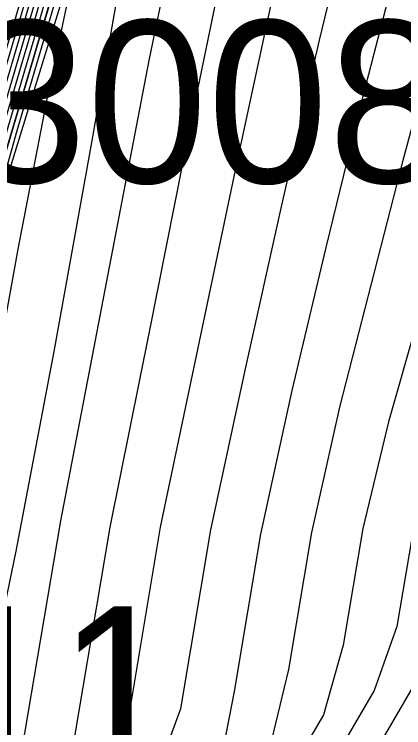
# Model space of a CAD drawing. Extents: x 2356077 to 2359823, y 225951 to 227822.
# Drawn here: x 2357551.39 to 2357557.39, y 226728.22 to 226739.21 of the extents above; entities that cross this region are included whole.
import ezdxf

# ---------------------------------------------------------------- set-up
doc = ezdxf.new("R2010")
doc.units = 0
for name, color, linetype in [('DTM Contours Major', 7, 'Continuous'), ('DTM Contours Minor', 7, 'Continuous'), ('Exist DTM Breakline Underwater', 7, 'Continuous'), ('Exist DTM Crownline Cogo Comment', 7, 'Continuous'), ('Exist DTM Drainline', 7, 'Continuous'), ('Exist Roads EOP Cogo Comment', 7, 'Continuous')]:
    doc.layers.add(name, color=color, linetype=linetype)

msp = doc.modelspace()

# ---------------------------------------------------------------- linework, layer by layer
at = {"layer": 'DTM Contours Major'}
for points in [[(2357555.026, 226749.897), (2357548.506, 226727.772), (2357547.273, 226723.712), (2357546.957, 226722.849), (2357546.675, 226722.129), (2357546.403, 226721.487), (2357546.367, 226721.406), (2357546.185, 226721.041), (2357545.111, 226719.3), (2357544.871, 226718.295), (2357544.614, 226717.696), (2357544.361, 226717.055), (2357544.054, 226716.208), (2357543.755, 226715.31), (2357543.466, 226714.385), (2357543.191, 226713.454)], [(2357553.605, 226746.377), (2357549.213, 226731.474), (2357547.764, 226726.803), (2357547.482, 226726.187), (2357546.449, 226724.511), (2357546.387, 226724.441), (2357546.316, 226724.334), (2357545.861, 226723.507), (2357545.724, 226723.268), (2357545.727, 226723.254), (2357545.742, 226723.244), (2357545.771, 226723.049), (2357545.318, 226722.523), (2357545.133, 226722.287), (2357544.589, 226721.403)], [(2357554.22, 226742.166), (2357553.462, 226738.494), (2357552.098, 226731.404), (2357551.493, 226727.832), (2357551.303, 226727.027), (2357551.109, 226725.563), (2357550.565, 226724.633), (2357550.426, 226724.247), (2357550.207, 226723.552), (2357549.994, 226722.921), (2357549.785, 226722.343), (2357549.48, 226721.556), (2357549.177, 226720.817), (2357548.83, 226719.99), (2357548.657, 226719.608), (2357548.224, 226718.906), (2357548.05, 226718.416), (2357548.002, 226717.986), (2357547.916, 226717.565), (2357547.681, 226716.803), (2357547.452, 226716.001), (2357547.259, 226715.288), (2357546.483, 226712.281)], [(2357557.885, 226738.837), (2357557.378, 226736.955), (2357556.401, 226733.153), (2357555.966, 226731.224), (2357555.612, 226729.115), (2357555.349, 226728.002), (2357554.545, 226726.626), (2357554.201, 226726.011), (2357553.904, 226725.239), (2357553.427, 226724.05), (2357552.572, 226721.968), (2357552.275, 226721.223), (2357551.999, 226720.501), (2357551.742, 226719.789), (2357551.518, 226719.124), (2357551.306, 226718.461), (2357551.16, 226718.224), (2357551.105, 226717.777), (2357550.996, 226717.266), (2357550.882, 226716.766), (2357550.772, 226716.255), (2357550.564, 226715.2), (2357550.149, 226712.975)]]:
    msp.add_lwpolyline(points, dxfattribs=at)
at = {"layer": 'DTM Contours Minor'}
for points in [[(2357555.021, 226750.401), (2357548.094, 226726.893), (2357547.347, 226724.622), (2357546.824, 226723.774), (2357546.709, 226723.674), (2357546.649, 226723.518), (2357546.567, 226723.445), (2357546.447, 226723.326), (2357546.435, 226723.221), (2357546.45, 226723.197), (2357546.493, 226723.163), (2357546.508, 226723.14), (2357546.512, 226723.117), (2357546.133, 226722.704), (2357545.924, 226722.428), (2357545.626, 226722.062)], [(2357554.677, 226750.276), (2357550.125, 226734.827), (2357549.221, 226731.912), (2357547.816, 226727.243), (2357547.528, 226726.711), (2357546.309, 226724.732), (2357546.239, 226724.643), (2357546.157, 226724.506), (2357545.823, 226723.89), (2357545.533, 226723.384), (2357545.473, 226723.286), (2357545.486, 226723.278), (2357545.519, 226723.054), (2357545.188, 226722.658), (2357545.066, 226722.481), (2357544.644, 226721.91)], [(2357554.553, 226748.02), (2357551.426, 226737.409), (2357550.698, 226734.813), (2357550.27, 226732.959), (2357549.904, 226731.217), (2357549.589, 226729.598), (2357549.061, 226726.764), (2357548.822, 226725.568), (2357548.675, 226724.902), (2357548.526, 226724.269), (2357548.456, 226723.913), (2357548.37, 226723.724), (2357548.208, 226723.191), (2357548.036, 226722.685), (2357547.856, 226722.202), (2357547.665, 226721.728)], [(2357553.663, 226746.312), (2357548.948, 226730.312), (2357547.774, 226726.579), (2357547.436, 226725.664), (2357546.588, 226724.288), (2357546.533, 226724.234), (2357546.472, 226724.155), (2357546.334, 226723.882), (2357546.295, 226723.847), (2357545.977, 226723.267), (2357545.973, 226723.239), (2357545.982, 226723.222), (2357545.997, 226723.21), (2357546.015, 226723.088), (2357545.587, 226722.571), (2357545.45, 226722.382), (2357544.897, 226721.496)], [(2357553.721, 226746.251), (2357548.816, 226729.605), (2357548.079, 226727.352), (2357547.389, 226725.139), (2357546.727, 226724.065), (2357546.68, 226724.024), (2357546.627, 226723.967), (2357546.568, 226723.893), (2357546.467, 226723.678), (2357546.411, 226723.628), (2357546.227, 226723.292), (2357546.22, 226723.239), (2357546.227, 226723.21), (2357546.252, 226723.178), (2357546.262, 226723.11), (2357545.894, 226722.666), (2357545.764, 226722.483), (2357545.299, 226721.721)], [(2357553.827, 226746.089), (2357548.616, 226728.406), (2357547.973, 226726.289), (2357547.849, 226725.97), (2357547.235, 226723.993), (2357547.04, 226723.676), (2357546.91, 226723.574), (2357546.863, 226723.517), (2357546.856, 226723.38), (2357546.828, 226723.355), (2357546.775, 226723.326), (2357546.732, 226723.311), (2357546.711, 226723.263), (2357546.751, 226723.192), (2357546.555, 226722.886), (2357545.845, 226722.058)], [(2357553.658, 226743.371), (2357552.578, 226737.232), (2357551.997, 226734.011), (2357551.413, 226730.938), (2357550.842, 226728.2), (2357550.67, 226727.443), (2357550.49, 226726.621), (2357550.214, 226724.996), (2357549.944, 226724.533), (2357549.855, 226724.346), (2357549.649, 226723.682), (2357549.447, 226723.078), (2357549.249, 226722.521), (2357548.96, 226721.765)], [(2357552.8, 226742.267), (2357551.729, 226738.688), (2357549.825, 226732.235), (2357548.986, 226729.263), (2357548.695, 226728.111), (2357548.457, 226727.099), (2357548.261, 226726.212), (2357547.951, 226724.75), (2357547.773, 226723.967), (2357547.643, 226723.469), (2357547.518, 226723.053), (2357547.38, 226722.645), (2357547.227, 226722.244), (2357547.103, 226721.94)], [(2357556.684, 226741.268), (2357556.084, 226738.806), (2357555.506, 226736.266), (2357554.945, 226733.742), (2357554.411, 226731.263), (2357553.949, 226728.508), (2357553.66, 226727.722), (2357553.416, 226726.621), (2357552.822, 226725.604), (2357552.585, 226725.022), (2357552.348, 226724.364), (2357552.04, 226723.547), (2357551.606, 226722.446), (2357550.834, 226720.524)], [(2357554.769, 226740.762), (2357554.106, 226737.547), (2357553.471, 226734.342), (2357552.861, 226731.308), (2357552.306, 226728.019), (2357552.088, 226727.21), (2357551.882, 226725.923), (2357551.265, 226724.86), (2357551.075, 226724.268), (2357550.827, 226723.538), (2357550.588, 226722.874), (2357550.242, 226721.976), (2357549.801, 226720.893), (2357549.37, 226719.843), (2357549.212, 226719.445), (2357549.031, 226719.127), (2357548.818, 226718.782), (2357548.664, 226718.32), (2357548.613, 226717.859), (2357548.514, 226717.433), (2357548.396, 226717.03), (2357548.167, 226716.194), (2357547.884, 226715.079), (2357547.367, 226712.947)], [(2357552.41, 226740.364), (2357551.911, 226738.004), (2357551.444, 226735.59), (2357551.005, 226733.195), (2357550.59, 226730.893), (2357550.195, 226728.757), (2357549.814, 226726.859), (2357549.581, 226725.784), (2357549.463, 226725.259), (2357549.317, 226724.424), (2357549.213, 226724.245), (2357549.125, 226724.074), (2357548.971, 226723.565), (2357548.816, 226723.089), (2357548.582, 226722.426), (2357548.343, 226721.809)], [(2357557.3, 226740.03), (2357556.733, 226737.842), (2357556.191, 226735.613), (2357555.663, 226733.41), (2357555.181, 226731.199), (2357554.774, 226728.773), (2357554.544, 226727.588), (2357553.507, 226725.813), (2357552.977, 226724.424), (2357552.478, 226723.162), (2357551.741, 226721.341), (2357551.351, 226720.339), (2357551.102, 226719.663), (2357550.861, 226718.962), (2357550.739, 226718.63), (2357550.577, 226718.368), (2357550.408, 226717.415), (2357550.291, 226716.943), (2357550.178, 226716.46), (2357549.963, 226715.462), (2357549.378, 226712.552)], [(2357555.427, 226739.768), (2357554.811, 226736.902), (2357553.638, 226731.305), (2357553.126, 226728.256), (2357552.876, 226727.453), (2357552.651, 226726.276), (2357552.129, 226725.382), (2357551.928, 226724.937), (2357551.714, 226724.311), (2357551.437, 226723.538), (2357551.17, 226722.833), (2357550.791, 226721.875), (2357550.054, 226720.051), (2357549.762, 226719.291), (2357549.602, 226718.964), (2357549.407, 226718.648), (2357549.277, 226718.203), (2357549.222, 226717.71), (2357548.88, 226716.414), (2357548.659, 226715.507), (2357548.052, 226712.846)], [(2357558.057, 226736.094), (2357557.153, 226732.929), (2357556.757, 226731.284), (2357556.456, 226729.49), (2357556.154, 226728.416), (2357555.27, 226726.904), (2357554.893, 226726.208), (2357554.565, 226725.398), (2357553.289, 226722.33), (2357552.958, 226721.505), (2357552.658, 226720.716), (2357552.384, 226719.944), (2357552.154, 226719.246), (2357551.962, 226718.61), (2357551.779, 226717.98), (2357551.704, 226717.631), (2357551.585, 226717.116), (2357551.473, 226716.588), (2357551.368, 226716.048), (2357551.166, 226714.935), (2357550.797, 226712.787)], [(2357557.518, 226731.169), (2357557.285, 226729.777), (2357556.934, 226728.788), (2357555.968, 226727.134), (2357555.553, 226726.367), (2357554.643, 226724.221), (2357554.03, 226722.764), (2357553.662, 226721.855), (2357553.494, 226721.422), (2357553.335, 226720.995), (2357553.183, 226720.575), (2357553.039, 226720.158), (2357552.903, 226719.745), (2357552.685, 226719.035), (2357552.518, 226718.437), (2357552.364, 226717.831), (2357552.293, 226717.52), (2357552.177, 226716.974), (2357552.068, 226716.415), (2357551.966, 226715.844), (2357551.772, 226714.668), (2357551.442, 226712.601)], [(2357557.694, 226729.126), (2357556.65, 226727.338), (2357556.196, 226726.511), (2357555.23, 226724.301), (2357554.79, 226723.267), (2357554.386, 226722.28), (2357554.199, 226721.801), (2357554.025, 226721.337), (2357553.86, 226720.88), (2357553.705, 226720.429), (2357553.559, 226719.981), (2357553.422, 226719.536), (2357553.293, 226719.092), (2357553.145, 226718.54), (2357553.009, 226717.983), (2357552.884, 226717.418), (2357552.77, 226716.837), (2357552.664, 226716.244), (2357552.565, 226715.639), (2357552.377, 226714.394), (2357552.153, 226712.869)]]:
    msp.add_lwpolyline(points, dxfattribs=at)
at = {"layer": 'Exist DTM Breakline Underwater'}
msp.add_lwpolyline([(2357547.102, 226723.157), (2357555.715, 226751.077), (2357556.564, 226758.637)], dxfattribs=at)
at = {"layer": 'Exist DTM Drainline'}
msp.add_spline([(2357699.586, 226858.192), (2357670.366, 226820.782), (2357623.327, 226796.892), (2357587.218, 226772.268), (2357568.803, 226744.252), (2357555.19, 226717.62), (2357555.017, 226695.126), (2357553.473, 226672.759), (2357563.697, 226642.736), (2357576.526, 226627.993), (2357663.798, 226499.169), (2357732.721, 226415.647), (2357803.211, 226342.215), (2357874.586, 226264.309)], degree=3, dxfattribs=at)

# ---------------------------------------------------------------- texts
at = {"layer": 'Exist DTM Crownline Cogo Comment'}
msp.add_text('BL*3008', height=2.5, dxfattribs=at).set_placement((2357545.256, 226736.609))
at = {"layer": 'Exist Roads EOP Cogo Comment'}
msp.add_text('BL*30011', height=2.5, dxfattribs=at).set_placement((2357539.232, 226727.588))

doc.saveas('drawing.dxf')
